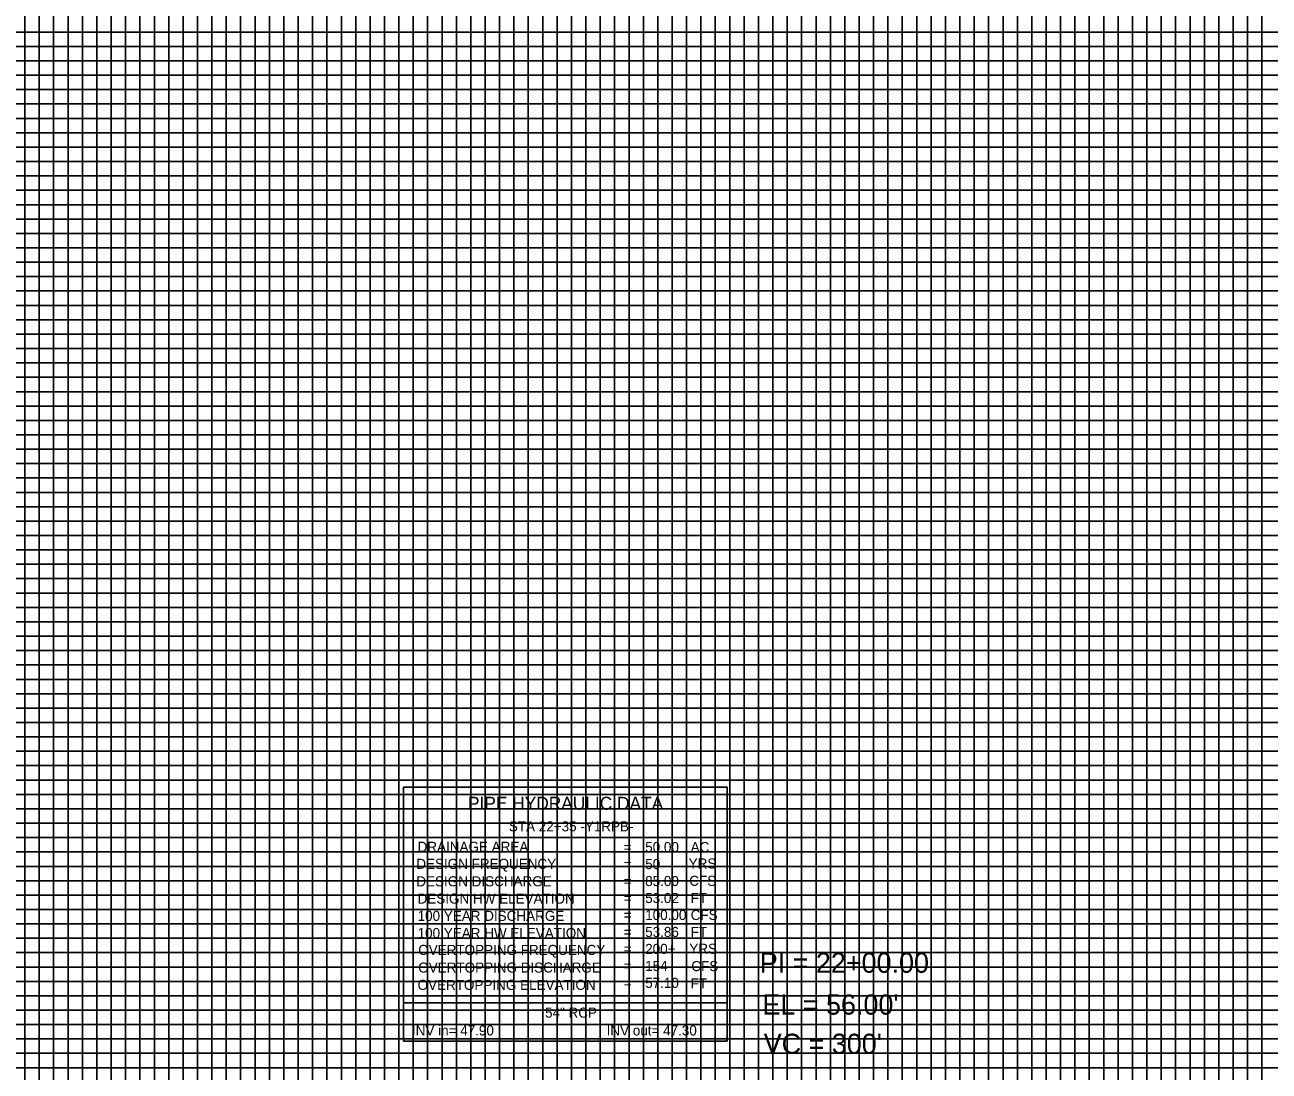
# Model space of a CAD drawing. Extents: x 2345490 to 2436403, y 465165 to 573888.
# Drawn here: x 2412820.3 to 2413252.8, y 549533 to 549896.7 of the extents above; entities that cross this region are included whole.
import ezdxf

# ---------------------------------------------------------------- set-up
doc = ezdxf.new("R2010")
doc.units = 0
for name, color, linetype in [('Old_Level_2', 7, 'Continuous'), ('Old_Level_4', 7, 'Continuous'), ('Old_Level_41', 7, 'Continuous'), ('Old_Level_42', 7, 'Continuous'), ('Old_Level_43', 7, 'Continuous'), ('Old_Level_57', 7, 'Continuous')]:
    doc.layers.add(name, color=color, linetype=linetype)

msp = doc.modelspace()

# ---------------------------------------------------------------- linework, layer by layer
at = {"layer": 'Old_Level_4'}
for p, q in [((2412951.93778, 549631.66916), (2413064.43778, 549631.66916)), ((2412951.93778, 549556.66916), (2412951.93778, 549631.66916)), ((2413064.43778, 549631.66916), (2413064.43778, 549556.66916)), ((2413064.43778, 549556.66916), (2412951.93778, 549556.66916))]:
    msp.add_line(p, q, dxfattribs=at)
msp.add_lwpolyline([(2412951.93778, 549556.66916), (2413064.43778, 549556.66916), (2413064.43778, 549543.45416), (2412951.93778, 549543.45416)], close=True, dxfattribs=at)
at = {"layer": 'Old_Level_41'}
for points in [[(2412770.325, 549264.1715), (2412820.325, 549264.1715), (2412820.325, 550289.1715)], [(2412795.325, 549264.1715), (2412845.325, 549264.1715), (2412845.325, 550289.1715)], [(2412870.325, 550289.1715), (2412870.325, 549264.1715), (2412920.325, 549264.1715), (2412920.325, 550289.1715)], [(2412895.325, 550289.1715), (2412895.325, 549264.1715), (2412945.325, 549264.1715), (2412945.325, 550289.1715)], [(2412970.325, 550289.1715), (2412970.325, 549264.1715), (2413020.325, 549264.1715), (2413020.325, 550289.1715)], [(2412995.325, 550289.1715), (2412995.325, 549264.1715), (2413045.325, 549264.1715), (2413045.325, 550289.1715)], [(2413070.325, 550289.1715), (2413070.325, 549264.1715), (2413120.325, 549264.1715), (2413120.325, 550289.1715)], [(2413095.325, 550289.1715), (2413095.325, 549264.1715), (2413145.325, 549264.1715), (2413145.325, 550289.1715)], [(2413170.325, 550289.1715), (2413170.325, 549264.1715), (2413220.325, 549264.1715), (2413220.325, 550289.1715)], [(2413195.325, 550289.1715), (2413195.325, 549264.1715), (2413245.325, 549264.1715), (2413245.325, 550289.1715)], [(2413745.325, 549889.1715), (2412245.325, 549889.1715), (2412245.325, 549839.1715), (2413745.325, 549839.1715)], [(2413745.325, 549789.1715), (2412245.325, 549789.1715), (2412245.325, 549739.1715), (2413745.325, 549739.1715)], [(2413745.325, 549689.1715), (2412245.325, 549689.1715), (2412245.325, 549639.1715), (2413745.325, 549639.1715)], [(2413745.325, 549614.1715), (2412245.325, 549614.1715), (2412245.325, 549664.1715), (2413745.325, 549664.1715)], [(2413745.325, 549589.1715), (2412245.325, 549589.1715), (2412245.325, 549539.1715), (2413745.325, 549539.1715)], [(2413745.325, 549514.1715), (2412245.325, 549514.1715), (2412245.325, 549564.1715), (2413745.325, 549564.1715)]]:
    msp.add_lwpolyline(points, dxfattribs=at)
at = {"layer": 'Old_Level_42'}
for points in [[(2413745.325, 549814.1715), (2412245.325, 549814.1715), (2412245.325, 549864.1715), (2413745.325, 549864.1715)], [(2413745.325, 549714.1715), (2412245.325, 549714.1715), (2412245.325, 549764.1715), (2413745.325, 549764.1715)]]:
    msp.add_lwpolyline(points, dxfattribs=at)
at = {"layer": 'Old_Level_43'}
for points in [[(2412825.325, 549264.1715), (2412825.325, 550289.1715)], [(2412830.325, 550289.1715), (2412830.325, 549264.1715), (2412835.325, 549264.1715), (2412835.325, 550289.1715)], [(2412840.325, 550289.1715), (2412840.325, 549264.1715), (2412850.325, 549264.1715), (2412850.325, 550289.1715)], [(2412855.325, 550289.1715), (2412855.325, 549264.1715), (2412855.325, 549264.1715), (2412860.325, 549264.1715), (2412860.325, 550289.1715)], [(2412865.325, 550289.1715), (2412865.325, 549264.1715), (2412875.325, 549264.1715), (2412875.325, 550289.1715)], [(2412880.325, 550289.1715), (2412880.325, 549264.1715), (2412885.325, 549264.1715), (2412885.325, 550289.1715)], [(2412890.325, 550289.1715), (2412890.325, 549264.1715), (2412900.325, 549264.1715), (2412900.325, 550289.1715)], [(2412905.325, 550289.1715), (2412905.325, 549264.1715), (2412910.325, 549264.1715), (2412910.325, 550289.1715)], [(2412915.325, 550289.1715), (2412915.325, 549264.1715), (2412925.325, 549264.1715), (2412925.325, 550289.1715)], [(2412930.325, 550289.1715), (2412930.325, 549264.1715), (2412935.325, 549264.1715), (2412935.325, 550289.1715)], [(2412940.325, 550289.1715), (2412940.325, 549264.1715), (2412950.325, 549264.1715), (2412950.325, 550289.1715)], [(2412955.325, 550289.1715), (2412955.325, 549264.1715), (2412960.325, 549264.1715), (2412960.325, 550289.1715)], [(2412965.325, 550289.1715), (2412965.325, 549264.1715), (2412975.325, 549264.1715), (2412975.325, 550289.1715)], [(2412980.325, 550289.1715), (2412980.325, 549264.1715), (2412985.325, 549264.1715), (2412985.325, 550289.1715)], [(2412990.325, 550289.1715), (2412990.325, 549264.1715), (2413000.325, 549264.1715), (2413000.325, 550289.1715)], [(2413005.325, 550289.1715), (2413005.325, 549264.1715)], [(2413005.325, 549264.1715), (2413010.325, 549264.1715), (2413010.325, 550288.5715)], [(2413015.325, 550288.5715), (2413015.325, 549264.1715), (2413025.325, 549264.1715), (2413025.325, 550289.1715)], [(2413030.325, 550289.1715), (2413030.325, 549264.1715), (2413035.325, 549264.1715), (2413035.325, 550289.1715)], [(2413040.325, 550289.1715), (2413040.325, 549264.1715), (2413050.325, 549264.1715), (2413050.325, 550289.1715)], [(2413055.325, 550289.1715), (2413055.325, 549264.1715), (2413060.325, 549264.1715), (2413060.325, 550289.1715)], [(2413065.325, 550289.1715), (2413065.325, 549264.1715), (2413075.325, 549264.1715), (2413075.325, 550289.1715)], [(2413080.325, 550289.1715), (2413080.325, 549264.1715), (2413085.325, 549264.1715), (2413085.325, 550289.1715)], [(2413090.325, 550289.1715), (2413090.325, 549264.1715), (2413100.325, 549264.1715), (2413100.325, 550289.1715)], [(2413105.325, 550289.1715), (2413105.325, 549264.1715), (2413110.325, 549264.1715), (2413110.325, 550289.1715)], [(2413115.325, 550289.1715), (2413115.325, 549264.1715), (2413125.325, 549264.1715), (2413125.325, 550289.1715)], [(2413130.325, 550289.1715), (2413130.325, 549264.1715), (2413135.325, 549264.1715), (2413135.325, 550289.1715)], [(2413140.325, 550289.1715), (2413140.325, 549264.1715), (2413150.325, 549264.1715), (2413150.325, 550289.1715)], [(2413155.325, 550289.1715), (2413155.325, 549264.1715), (2413160.325, 549264.1715), (2413160.325, 550289.1715)], [(2413165.325, 550289.1715), (2413165.325, 549264.1715), (2413175.325, 549264.1715), (2413175.325, 550289.1715)], [(2413180.325, 550289.1715), (2413180.325, 549264.1715), (2413185.325, 549264.1715), (2413185.325, 550289.1715)], [(2413190.325, 550289.1715), (2413190.325, 549264.1715), (2413200.325, 549264.1715), (2413200.325, 550289.1715)], [(2413205.325, 550289.1715), (2413205.325, 549264.1715), (2413210.325, 549264.1715), (2413210.325, 550289.1715)], [(2413215.325, 550289.1715), (2413215.325, 549264.1715), (2413225.325, 549264.1715), (2413225.325, 550289.1715)], [(2413230.325, 550289.1715), (2413230.325, 549264.1715), (2413235.325, 549264.1715), (2413235.325, 550289.1715)], [(2413240.325, 550289.1715), (2413240.325, 549264.1715), (2413250.325, 549264.1715), (2413250.325, 550289.1715)], [(2413695.325, 549894.1715), (2412295.325, 549894.1715), (2412295.325, 549884.1715), (2413695.325, 549884.1715)], [(2413695.325, 549879.1715), (2412295.325, 549879.1715), (2412295.325, 549874.1715), (2413695.325, 549874.1715)], [(2413695.325, 549869.1715), (2412295.325, 549869.1715), (2412295.325, 549859.1715), (2413695.325, 549859.1715)], [(2413695.325, 549854.1715), (2412295.325, 549854.1715), (2412295.325, 549849.1715), (2413695.325, 549849.1715)], [(2413695.325, 549844.1715), (2412295.325, 549844.1715), (2412295.325, 549834.1715), (2413695.325, 549834.1715)], [(2413695.325, 549829.1715), (2412295.325, 549829.1715), (2412295.325, 549824.1715), (2413695.325, 549824.1715)], [(2413695.325, 549819.1715), (2412295.325, 549819.1715), (2412295.325, 549809.1715), (2413695.325, 549809.1715)], [(2413695.325, 549804.1715), (2412295.325, 549804.1715), (2412295.325, 549799.1715), (2413695.325, 549799.1715)], [(2413695.325, 549794.1715), (2412295.325, 549794.1715), (2412295.325, 549784.1715), (2413695.325, 549784.1715)], [(2413695.325, 549779.1715), (2412295.325, 549779.1715), (2412295.325, 549774.1715), (2413695.325, 549774.1715)], [(2413695.325, 549769.1715), (2412295.325, 549769.1715)], [(2412295.325, 549759.1715), (2413695.325, 549759.1715)], [(2413695.325, 549754.1715), (2412295.325, 549754.1715), (2412295.325, 549749.1715), (2413695.325, 549749.1715)], [(2413695.325, 549744.1715), (2412295.325, 549744.1715), (2412295.325, 549734.1715), (2413695.325, 549734.1715)], [(2413695.325, 549729.1715), (2412295.325, 549729.1715), (2412295.325, 549724.1715), (2413695.325, 549724.1715)], [(2413695.325, 549719.1715), (2412295.325, 549719.1715), (2412295.325, 549709.1715), (2413695.325, 549709.1715)], [(2413695.325, 549704.1715), (2412295.325, 549704.1715), (2412295.325, 549699.1715), (2413695.325, 549699.1715)], [(2413695.325, 549694.1715), (2412295.325, 549694.1715), (2412295.325, 549684.1715), (2413695.325, 549684.1715)], [(2413695.325, 549679.1715), (2412295.325, 549679.1715), (2412295.325, 549674.1715), (2413695.325, 549674.1715)], [(2413695.325, 549669.1715), (2412295.325, 549669.1715), (2412295.325, 549659.1715), (2413695.325, 549659.1715)], [(2413695.325, 549654.1715), (2412295.325, 549654.1715), (2412295.325, 549649.1715), (2413695.325, 549649.1715)], [(2413695.325, 549644.1715), (2412295.325, 549644.1715), (2412295.325, 549634.1715), (2413695.325, 549634.1715)], [(2413695.325, 549629.1715), (2412295.325, 549629.1715), (2412295.325, 549624.1715), (2413695.325, 549624.1715)], [(2413695.325, 549619.1715), (2412295.325, 549619.1715), (2412295.325, 549609.1715), (2413695.325, 549609.1715)], [(2413695.325, 549604.1715), (2412295.325, 549604.1715), (2412295.325, 549599.1715), (2413695.325, 549599.1715)], [(2413695.325, 549594.1715), (2412295.325, 549594.1715), (2412295.325, 549584.1715), (2413695.325, 549584.1715)], [(2413695.325, 549579.1715), (2412295.325, 549579.1715), (2412295.325, 549574.1715), (2413695.325, 549574.1715)], [(2413695.325, 549569.1715), (2412295.325, 549569.1715), (2412295.325, 549559.1715), (2413695.325, 549559.1715)], [(2413695.325, 549554.1715), (2412295.325, 549554.1715), (2412295.325, 549549.1715), (2413695.325, 549549.1715)], [(2413695.325, 549544.1715), (2412295.325, 549544.1715), (2412295.325, 549534.1715), (2413695.325, 549534.1715)]]:
    msp.add_lwpolyline(points, dxfattribs=at)
at = {"layer": 'Old_Level_57'}
for p, q in [((2412895.32475, 549264.27175), (2412895.32475, 549814.27175)), ((2412895.32475, 549264.17175), (2412895.32475, 549814.17175)), ((2412995.32475, 549264.27175), (2412995.32475, 549814.27175)), ((2412995.32475, 549264.17175), (2412995.32475, 549814.17175)), ((2413095.32475, 549264.27175), (2413095.32475, 549814.27175)), ((2413095.32475, 549264.17175), (2413095.32475, 549814.17175)), ((2413195.32475, 549264.27175), (2413195.32475, 549814.27175)), ((2413195.32475, 549264.17175), (2413195.32475, 549814.17175)), ((2410845.32525, 549764.17175), (2414495.32475, 549764.17175)), ((2410845.32525, 549714.17175), (2414495.32475, 549714.17175)), ((2410845.32525, 549664.17175), (2414495.32475, 549664.17175)), ((2410845.32525, 549614.17175), (2414495.32475, 549614.17175)), ((2410845.32525, 549564.17175), (2414495.32475, 549564.17175))]:
    msp.add_line(p, q, dxfattribs=at)

# ---------------------------------------------------------------- texts
at = {"layer": 'Old_Level_2'}
for s, height, p in [('PI = 22+00.00', 7.0000005, (2413075.77725, 549567.1715)), ("EL = 56.00'", 7.0000005, (2413076.68625, 549552.62675)), ("VC = 300'", 7.000001, (2413077.14625, 549538.9915))]:
    msp.add_text(s, height=height, dxfattribs=at).set_placement(p)
at = {"layer": 'Old_Level_4'}
for s, height, p in [('PIPE HYDRAULIC DATA', 4.49985, (2412974.33778, 549623.84416)), ('STA 22+35 -Y1RPB-', 3.4998, (2412988.55853, 549616.34366)), ('DRAINAGE AREA', 3.49995, (2412956.83778, 549609.21916)), ('50.00', 3.49995, (2413035.94828, 549609.11866)), ('AC', 3.49995, (2413051.76278, 549609.11916)), ('=        ', 3.49995, (2413028.48778, 549609.11916)), ('DESIGN FREQUENCY', 3.49995, (2412956.38778, 549603.29416)), ('=        ', 3.49995, (2413028.48778, 549603.21916)), ('50', 3.49995, (2413035.94828, 549603.21866)), ('YRS', 3.49995, (2413051.06278, 549603.41916)), ('DESIGN DISCHARGE', 3.49995, (2412956.38778, 549597.21916)), ('=        ', 3.49995, (2413028.48778, 549597.31916)), ('85.00', 3.49995, (2413035.94828, 549597.31866)), ('CFS', 3.49995, (2413051.28778, 549597.39416)), ('DESIGN HW ELEVATION', 3.49995, (2412956.83778, 549591.21916)), ('=        ', 3.49995, (2413028.48778, 549591.41916)), ('53.02', 3.49995, (2413035.94828, 549591.41866)), ('FT', 3.49995, (2413051.76278, 549591.41916)), ('100 YEAR DISCHARGE', 3.49995, (2412956.83778, 549585.21916)), ('=        ', 3.49995, (2413028.48778, 549585.51916)), ('100.00', 3.49995, (2413035.94828, 549585.51866)), ('CFS', 3.49995, (2413051.76278, 549585.51916)), ('100 YEAR HW ELEVATION', 3.49995, (2412956.83778, 549579.21916)), ('=        ', 3.49995, (2413028.48778, 549579.61916)), ('53.86', 3.49995, (2413035.94828, 549579.61891)), ('FT', 3.49995, (2413051.76278, 549579.61916)), ('OVERTOPPING FREQUENCY', 3.49995, (2412957.06278, 549573.36916)), ('=        ', 3.49995, (2413028.48778, 549573.71916)), ('200+', 3.49995, (2413035.94828, 549573.71891)), ('YRS', 3.49995, (2413051.28778, 549573.76916)), ('OVERTOPPING DISCHARGE', 3.49995, (2412957.06278, 549567.24416)), ('=        ', 3.49995, (2413028.48778, 549567.81916)), ('154', 3.49995, (2413035.94828, 549567.81891)), ('CFS', 3.49995, (2413051.98778, 549567.74416)), ('57.10', 3.49995, (2413035.94828, 549561.91891)), ('FT', 3.49995, (2413051.76278, 549561.71916)), ('OVERTOPPING ELEVATION', 3.49995, (2412956.83778, 549561.21916)), ('=        ', 3.49995, (2413028.48778, 549561.91916)), ('54" RCP', 3.4998, (2413001.14353, 549551.56691)), ('INV in= 47.90', 3.4998, (2412954.87028, 549545.38116)), ('INV out= 47.30', 3.4998, (2413022.54703, 549545.38116))]:
    msp.add_text(s, height=height, dxfattribs=at).set_placement(p)

doc.saveas('drawing.dxf')
